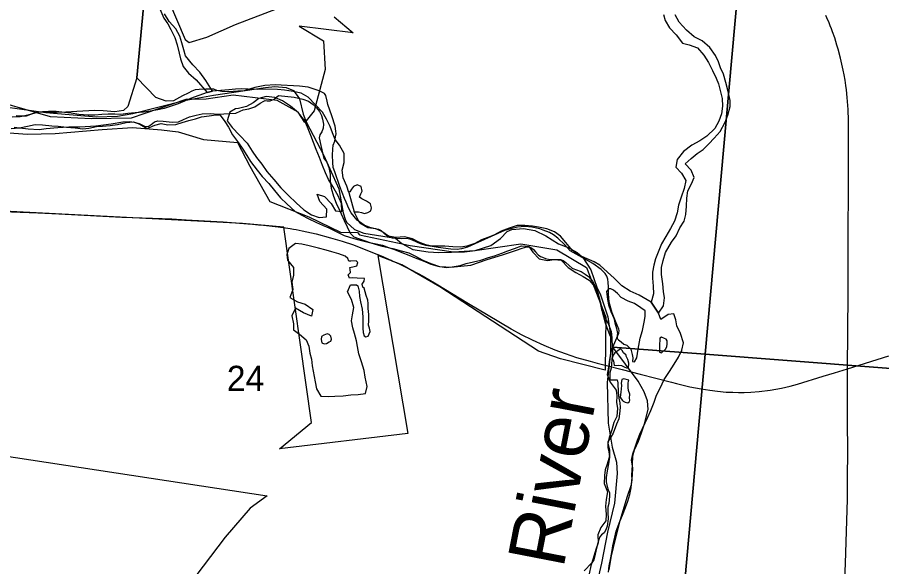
# Model space of a CAD drawing. Extents: x 0 to 680, y 0 to 440.
# Drawn here: x 526.34 to 551.69, y 223.99 to 240.11 of the extents above; entities that cross this region are included whole.
import ezdxf

# ---------------------------------------------------------------- set-up
doc = ezdxf.new("R2010")
doc.units = 0
for name, color, linetype in [('GM_X_Corporation', 7, 'Continuous'), ('GM_X_Major_River', 7, 'Continuous'), ('GM_X_Major_River_Text', 7, 'Continuous'), ('GM_X_Minor_Lake', 7, 'Continuous'), ('GM_X_Minor_River', 7, 'Continuous'), ('GM_X_Section', 7, 'Continuous'), ('GM_X_Section_Text', 7, 'Continuous'), ('GM_X_State_Route', 7, 'Continuous'), ('GM_X_Township', 7, 'Continuous')]:
    doc.layers.add(name, color=color, linetype=linetype)

msp = doc.modelspace()

# ---------------------------------------------------------------- linework, layer by layer
at = {"layer": 'GM_X_Corporation'}
for points in [[(528.952, 244.881), (531.256, 239.454), (531.377, 239.366), (531.898, 239.525), (532.739, 239.9), (533.936, 240.359)], [(535.627, 240.121), (536.19, 239.649), (534.599, 239.844), (535.317, 239.413), (535.361, 238.573), (535.038, 237.367), (534.767, 237.02), (534.573, 237.319), (533.954, 237.662), (532.665, 237.821), (531.872, 237.709), (531.281, 237.699), (529.678, 237.147), (528.51, 237.126), (527.31, 237.189), (525.138, 237.812)], [(525.457, 236.762), (526.63, 236.68), (527.447, 236.694), (528.82, 236.814), (529.719, 236.877), (530.564, 236.803), (531.058, 236.743), (531.795, 236.517), (532.793, 236.43), (533.158, 235.743), (533.737, 234.698), (534.89, 234.256), (535.817, 233.803), (536.31, 233.795), (536.373, 233.72), (537.855, 233.412), (539.123, 233.227), (539.75, 233.262), (541.1, 233.464), (542.159, 233.285), (543.027, 232.767), (543.593, 231.306), (543.571, 229.757), (542.262, 230.082), (541.624, 230.31), (538.731, 232.197), (537.61, 232.841), (536.911, 233.119), (537.789, 227.895), (534.028, 227.443), (534.966, 228.221), (534.152, 233.947), (532.94, 234.053), (525.179, 234.46)], [(525.247, 227.352), (533.664, 226.071), (533.168, 225.709), (532.431, 224.858), (531.575, 223.718)]]:
    msp.add_lwpolyline(points, dxfattribs=at)
at = {"layer": 'GM_X_Major_River'}
for p, q in [((532.064, 237.937), (531.904, 237.896)), ((536.062, 234.964), (536.213, 234.401)), ((545.139, 231.424), (544.929, 231.747))]:
    msp.add_line(p, q, dxfattribs=at)
for points in [[(531.904, 237.896), (531.412, 237.72), (531.244, 237.642), (531.056, 237.57), (530.881, 237.512), (530.646, 237.435), (530.459, 237.39), (530.231, 237.353), (530.037, 237.328), (529.789, 237.304), (529.582, 237.28), (529.368, 237.256), (529.194, 237.265), (529, 237.267), (528.813, 237.256), (528.606, 237.238), (528.412, 237.234), (528.145, 237.257), (527.911, 237.293), (527.724, 237.316), (527.477, 237.345), (527.25, 237.341), (527.076, 237.337), (526.902, 237.312), (526.641, 237.235), (526.419, 237.184), (526.185, 237.18)], [(536.062, 234.964), (536, 235.151), (535.896, 235.393), (535.865, 235.621), (535.921, 235.847), (535.924, 236.115), (535.787, 236.351), (535.662, 236.526), (535.577, 236.714), (535.512, 236.902), (535.408, 237.117), (535.283, 237.32), (535.079, 237.543), (534.868, 237.766), (534.662, 237.882), (534.428, 237.932), (534.175, 237.968), (533.968, 237.991), (533.547, 237.996), (533.38, 237.991), (533.106, 238.001), (532.919, 238.01), (532.738, 237.999), (532.538, 237.981), (532.064, 237.937)], [(535.585, 235.142), (535.461, 235.344), (535.376, 235.539), (535.285, 235.755), (535.194, 235.99), (535.097, 236.225), (535.026, 236.433), (534.941, 236.641), (534.844, 236.883), (534.766, 237.065), (534.581, 237.301), (534.35, 237.498), (534.111, 237.655), (533.892, 237.757), (533.631, 237.787), (533.423, 237.723), (533.248, 237.598), (533.053, 237.493), (532.818, 237.429)], [(532.818, 237.429), (532.738, 237.423), (532.57, 237.325), (532.493, 237.072), (532.638, 236.876), (532.856, 236.653), (533.074, 236.409), (533.225, 236.18), (533.35, 235.998), (533.508, 235.802), (533.652, 235.58), (533.863, 235.343), (534.068, 235.107), (534.292, 234.877), (534.517, 234.667), (534.742, 234.457), (534.967, 234.307), (535.187, 234.231), (535.401, 234.248), (535.41, 234.475), (535.212, 234.699), (535.128, 234.914), (535.348, 234.851), (535.539, 234.641), (535.664, 234.426), (535.851, 234.41), (535.84, 234.644), (535.749, 234.866), (535.585, 235.142)], [(526.155, 236.846), (526.396, 236.863), (526.637, 236.914), (526.858, 236.958), (527.078, 236.955), (527.345, 236.919), (527.532, 236.91), (527.779, 236.88), (528.033, 236.864), (528.253, 236.834), (528.434, 236.852), (528.655, 236.903), (528.836, 236.914), (529.063, 236.932), (529.271, 236.963), (529.525, 237.02), (529.746, 237.044), (529.926, 236.968), (530.145, 236.845), (530.367, 236.943), (530.554, 236.988), (530.754, 236.952), (530.988, 236.963), (531.17, 237.021), (531.364, 237.078), (531.565, 237.123), (531.74, 237.188), (531.96, 237.219), (532.161, 237.25), (532.285, 237.24)], [(532.285, 237.24), (532.426, 237.053), (532.525, 236.884), (532.649, 236.662), (532.82, 236.426), (532.945, 236.237), (533.063, 236.048), (533.174, 235.88), (533.372, 235.617), (533.517, 235.434), (533.715, 235.231), (533.879, 235.022), (534.051, 234.813), (534.236, 234.637), (534.487, 234.413), (534.68, 234.297), (534.866, 234.201), (535.112, 234.084), (535.291, 234.009), (535.471, 233.926), (535.65, 233.837), (535.922, 233.707), (536.202, 233.617), (536.389, 233.568), (536.669, 233.504), (536.862, 233.462), (537.042, 233.419), (537.222, 233.35), (537.395, 233.295), (537.614, 233.205), (537.82, 233.129), (538, 233.054), (538.239, 232.957), (538.466, 232.867), (538.665, 232.805), (538.912, 232.768), (539.086, 232.786), (539.327, 232.824), (539.502, 232.882), (539.71, 232.933), (539.931, 232.984), (540.159, 233.055), (540.333, 233.113), (540.541, 233.191), (540.723, 233.255), (540.917, 233.32), (541.125, 233.404), (541.339, 233.382), (541.457, 233.213), (541.642, 233.017), (541.882, 232.974), (542.083, 233.005), (542.29, 232.983), (542.488, 232.766), (542.714, 232.623), (542.926, 232.5), (543.105, 232.391), (543.277, 232.202), (543.355, 232.007), (543.425, 231.732), (543.469, 231.537), (543.534, 231.356), (543.665, 231.12), (543.749, 230.885), (543.773, 230.698), (543.777, 230.43), (543.734, 230.23), (543.706, 230.063), (543.67, 229.842), (543.634, 229.629), (543.725, 229.4), (543.896, 229.164), (543.92, 228.997), (543.911, 228.803), (543.936, 228.635), (543.92, 228.394), (543.831, 228.215), (543.768, 228.002), (543.692, 227.775), (543.656, 227.601), (543.701, 227.414), (543.705, 227.226), (543.636, 227), (543.574, 226.826), (543.552, 226.659), (543.549, 226.425), (543.64, 226.183), (543.604, 225.963), (543.581, 225.762), (543.605, 225.515), (543.596, 225.334), (543.453, 225.142), (543.364, 224.922), (543.374, 224.688), (543.305, 224.488), (543.222, 224.228), (543.152, 224.008), (543.103, 223.781)], [(536.213, 234.401), (536.245, 234.399), (536.345, 234.404), (536.425, 234.377), (536.518, 234.355), (536.612, 234.381), (536.7, 234.427), (536.727, 234.52), (536.689, 234.634), (536.576, 234.709), (536.436, 234.778), (536.37, 234.825), (536.411, 234.925), (536.446, 235.005), (536.421, 235.146), (536.301, 235.194), (536.193, 235.142), (536.139, 235.069), (536.091, 234.982), (536.062, 234.964)], [(544.929, 231.747), (544.57, 231.952), (544.311, 232.076), (544.066, 232.226), (543.841, 232.456), (543.643, 232.626), (543.424, 232.836), (543.252, 232.931), (543.046, 233.021), (542.873, 233.096), (542.621, 233.26), (542.423, 233.496), (542.265, 233.685), (542.093, 233.814), (541.866, 233.897), (541.62, 233.954), (541.446, 233.976), (541.219, 233.999), (540.999, 233.995), (540.757, 233.924), (540.522, 233.833), (540.307, 233.715), (540.139, 233.644), (539.951, 233.579), (539.756, 233.474), (539.521, 233.39), (539.347, 233.359), (539.107, 233.375), (538.873, 233.391), (538.692, 233.393), (538.492, 233.389), (538.319, 233.431), (538.112, 233.514), (537.926, 233.603), (537.693, 233.666), (537.439, 233.649), (537.225, 233.685), (537.027, 233.821), (536.847, 233.897), (536.614, 233.933), (536.381, 234.063), (536.213, 234.401)], [(544.752, 231.495), (544.626, 231.584), (544.44, 231.706), (544.254, 231.782), (544.042, 231.885), (543.936, 232.007), (543.817, 232.102), (543.744, 232.143), (543.677, 232.144), (543.616, 232.064), (543.646, 231.83), (543.671, 231.675), (543.743, 231.474), (543.827, 231.279), (543.859, 231.138), (543.91, 230.977), (543.935, 230.829), (543.928, 230.776), (543.927, 230.682), (543.967, 230.648), (544.046, 230.587), (544.126, 230.519)], [(544.126, 230.519), (544.212, 230.485), (544.331, 230.37), (544.369, 230.209), (544.388, 230.115), (544.38, 230.008), (544.433, 229.994), (544.509, 230.12), (544.545, 230.367), (544.602, 230.694), (544.672, 230.921), (544.729, 231.208), (544.75, 231.341), (544.752, 231.495)], [(544.389, 227.303), (544.451, 227.492), (544.526, 227.698), (544.595, 227.878), (544.829, 228.37), (544.911, 228.57), (545.008, 228.81), (545.084, 229.016), (545.186, 229.229), (545.31, 229.482), (545.459, 229.714), (545.596, 229.927), (545.725, 230.139), (545.828, 230.339), (545.877, 230.552), (545.787, 230.828), (545.676, 231.056), (545.651, 231.23), (545.593, 231.405), (545.426, 231.387), (545.204, 231.243), (545.139, 231.424)], [(545.177, 230.688), (545.167, 230.46), (545.165, 230.286), (545.225, 230.259), (545.347, 230.371)], [(545.347, 230.371), (545.388, 230.438), (545.389, 230.531), (545.39, 230.618), (545.364, 230.665), (545.311, 230.686), (545.231, 230.72), (545.177, 230.688)], [(544.189, 230.198), (544.109, 230.259), (544.07, 230.333), (544.024, 230.38), (543.943, 230.321), (543.862, 230.262), (543.808, 230.189), (543.78, 230.109), (543.819, 230.028), (543.844, 229.894)], [(543.844, 229.894), (543.958, 229.899), (544.051, 229.891), (544.151, 229.843), (544.204, 229.823), (544.264, 229.815), (544.273, 229.962), (544.24, 230.063), (544.195, 230.164), (544.189, 230.198)], [(544.267, 229.461), (544.127, 229.496), (544.06, 229.483), (544.045, 229.376), (544.051, 229.303), (544.043, 229.203), (544.035, 229.109), (544.02, 228.962)], [(544.02, 228.962), (544.04, 228.915), (544.086, 228.861), (544.106, 228.841), (544.165, 228.813), (544.245, 228.792), (544.286, 228.832), (544.3, 228.878), (544.287, 228.932), (544.302, 229.052), (544.263, 229.153), (544.251, 229.247), (544.252, 229.381), (544.267, 229.461)], [(543.672, 223.828), (543.694, 224.015), (543.736, 224.202), (543.772, 224.402), (543.801, 224.596), (543.858, 224.856), (543.9, 225.029), (543.989, 225.262), (544.107, 225.549), (544.175, 225.722), (544.238, 225.909), (544.3, 226.102), (544.336, 226.302), (544.359, 226.509), (544.381, 226.676), (544.383, 226.89), (544.346, 227.112), (544.389, 227.303)]]:
    msp.add_lwpolyline(points, dxfattribs=at)
at = {"layer": 'GM_X_Minor_Lake'}
for points in [[(536.028, 233.03), (535.949, 233.098), (535.762, 233.167), (535.563, 233.23), (535.389, 233.278), (535.169, 233.335), (534.896, 233.405), (534.676, 233.447), (534.496, 233.47), (534.3, 233.325), (534.245, 233.151), (534.263, 232.977), (534.434, 232.768), (534.438, 232.54), (534.382, 232.34), (534.42, 232.119), (534.33, 231.886), (534.556, 231.763), (534.782, 231.687), (535.001, 231.537), (534.959, 231.337), (534.726, 231.44), (534.494, 231.57), (534.384, 231.35), (534.435, 231.116), (534.433, 230.935), (534.612, 230.806), (534.81, 230.643), (534.881, 230.455), (534.912, 230.254), (534.964, 230.079), (534.981, 229.878), (535.069, 229.409), (535.114, 229.201), (535.238, 228.992), (535.472, 228.983), (535.646, 228.994), (535.893, 229.005), (536.114, 229.029), (536.328, 229.04), (536.543, 229.07), (536.598, 229.271), (536.535, 229.552), (536.51, 229.747), (536.427, 229.995), (536.356, 230.237), (536.312, 230.451), (536.28, 230.619), (536.229, 230.827), (536.178, 230.995), (536.14, 231.203), (536.169, 231.376), (536.205, 231.596), (536.141, 231.831), (536.016, 232.054), (536.106, 232.26), (536.28, 232.258)], [(536.28, 232.258), (536.319, 232.224), (536.358, 232.07), (536.369, 231.916), (536.401, 231.755), (536.452, 231.54), (536.469, 231.319), (536.467, 231.145), (536.472, 230.985), (536.477, 230.857), (536.509, 230.757), (536.556, 230.736), (536.623, 230.749), (536.684, 230.888), (536.665, 230.982), (536.64, 231.07), (536.641, 231.197), (536.644, 231.391), (536.626, 231.558), (536.621, 231.712), (536.615, 231.812), (536.57, 231.94), (536.538, 232.054), (536.506, 232.155), (536.466, 232.189), (536.454, 232.276), (536.508, 232.362), (536.516, 232.442), (536.302, 232.452), (536.168, 232.46), (536.075, 232.454), (536.042, 232.548), (536.103, 232.621), (536.098, 232.708), (536.092, 232.762), (536.219, 232.794), (536.293, 232.813), (536.321, 232.913), (536.275, 232.96), (536.121, 232.949), (536.054, 232.956), (536.028, 233.03)], [(535.42, 230.823), (535.326, 230.777), (535.252, 230.738), (535.245, 230.651), (535.263, 230.551), (535.337, 230.523), (535.404, 230.536), (535.478, 230.582)], [(535.478, 230.582), (535.531, 230.608), (535.552, 230.661), (535.533, 230.748), (535.48, 230.802), (535.42, 230.823)]]:
    msp.add_lwpolyline(points, dxfattribs=at)
at = {"layer": 'GM_X_Minor_River'}
for p, q in [((531.904, 237.896), (532.064, 237.937)), ((544.929, 231.747), (545.139, 231.424))]:
    msp.add_line(p, q, dxfattribs=at)
for points in [[(530.514, 240.352), (530.631, 240.083), (530.749, 239.915), (530.841, 239.747), (530.952, 239.518), (531.023, 239.303), (531.087, 239.055), (531.125, 238.887), (531.196, 238.666), (531.354, 238.463), (531.585, 238.273)], [(531.215, 239.154), (531.164, 239.355), (531.106, 239.549), (530.981, 239.765), (530.79, 239.988), (530.652, 240.21)], [(545.282, 240.191), (545.334, 240.016), (545.458, 239.801), (545.656, 239.591), (545.847, 239.348), (546.041, 239.299), (546.287, 239.209), (546.471, 238.993), (546.603, 238.784), (546.727, 238.542), (546.831, 238.32), (546.903, 238.152), (546.96, 237.924), (547.004, 237.729), (547.015, 237.502), (546.992, 237.275), (546.91, 237.062), (546.787, 236.849), (546.557, 236.624), (546.348, 236.486), (546.119, 236.355), (545.877, 236.171), (545.687, 235.939), (545.644, 235.705), (545.816, 235.53), (545.94, 235.314), (545.897, 235.08), (545.807, 234.827), (545.724, 234.594), (545.688, 234.367), (545.612, 234.127), (545.496, 233.908), (545.359, 233.675), (545.23, 233.463), (545.147, 233.263), (545.051, 233.017), (545.002, 232.837), (544.959, 232.63), (544.964, 232.449), (544.988, 232.222), (544.992, 231.994), (544.929, 231.747)], [(545.139, 231.424), (545.282, 231.643), (545.311, 231.877), (545.287, 232.064), (545.269, 232.285), (545.232, 232.56), (545.228, 232.767), (545.277, 232.974), (545.347, 233.207), (545.524, 233.506), (545.654, 233.699), (545.77, 233.925), (545.893, 234.124), (545.942, 234.317), (545.958, 234.565), (545.974, 234.805), (546.003, 235.012), (546.106, 235.218), (546.188, 235.405), (546.097, 235.62), (545.919, 235.803), (546.095, 235.968), (546.27, 236.106), (546.445, 236.231), (546.614, 236.39), (546.777, 236.562), (546.953, 236.753), (547.09, 237.033), (547.172, 237.239), (547.242, 237.492), (547.244, 237.666), (547.187, 237.934), (547.117, 238.196), (547.046, 238.438), (546.962, 238.626), (546.897, 238.801), (546.812, 238.989), (546.641, 239.218), (546.416, 239.415), (546.19, 239.538), (545.959, 239.728), (545.741, 239.965), (545.63, 240.18)], [(532.064, 237.937), (531.866, 238.256), (531.688, 238.493), (531.484, 238.716), (531.273, 238.979), (531.215, 239.154)], [(531.585, 238.273), (531.904, 237.896)]]:
    msp.add_lwpolyline(points, dxfattribs=at)
at = {"layer": 'GM_X_Section'}
for points in [[(520.061, 250.164), (530.87, 249.227), (529.844, 238.334), (529.582, 237.491), (529.453, 237.373), (529.198, 237.338), (528.858, 237.364), (528.605, 237.376), (528.084, 237.339), (527.756, 237.325), (527.222, 237.308), (526.995, 237.319), (526.875, 237.301), (526.72, 237.251), (526.599, 237.206), (526.472, 237.202), (526.299, 237.212)], [(548.083, 247.75), (546.506, 230.219), (543.8, 230.43), (543.974, 230.84), (543.982, 230.914), (543.976, 230.954), (543.881, 231.189), (543.785, 231.438), (543.691, 231.747), (543.676, 231.994), (543.673, 232.201), (543.668, 232.328), (543.65, 232.428), (543.625, 232.516), (543.573, 232.59), (543.455, 232.712), (543.218, 232.884), (542.809, 233.112), (542.551, 233.256), (542.388, 233.426), (542.191, 233.624), (542.059, 233.726), (541.941, 233.795), (541.755, 233.865), (541.662, 233.901), (541.423, 233.952), (541.216, 233.969), (541.002, 233.946), (540.734, 233.885), (540.62, 233.847), (540.034, 233.591), (539.758, 233.462), (539.536, 233.366), (539.362, 233.31), (539.235, 233.292), (539.054, 233.302), (538.682, 233.356), (538.316, 233.416), (538.156, 233.459), (537.925, 233.57), (537.845, 233.598), (537.739, 233.62), (537.599, 233.61), (537.459, 233.619), (537.339, 233.628), (537.193, 233.684), (537.107, 233.752), (537.016, 233.841), (536.936, 233.876), (536.83, 233.898), (536.67, 233.941), (536.511, 234.004), (536.307, 234.154), (536.124, 234.365), (536.06, 234.499), (535.983, 234.681), (535.932, 234.795), (535.798, 235.145), (535.646, 235.575), (535.602, 235.703), (535.585, 235.843), (535.575, 236.057), (535.585, 236.237), (535.601, 236.357), (535.65, 236.476), (535.665, 236.596), (535.687, 236.689), (535.682, 236.769), (535.658, 236.916), (535.557, 237.219), (535.443, 237.548), (535.425, 237.642), (535.388, 237.816), (535.349, 237.87), (535.19, 237.946), (534.985, 238.017), (534.865, 238.059), (534.612, 238.084), (533.899, 238.124), (533.598, 238.103), (533.303, 238.049), (532.988, 237.954), (532.801, 237.944), (532.527, 237.923), (532.333, 237.927), (532.187, 237.956), (532.101, 237.998), (532.021, 237.999), (531.86, 237.995), (531.667, 237.986), (531.553, 237.974), (531.452, 237.936), (531.351, 237.878), (531.176, 237.801), (530.92, 237.653), (530.699, 237.643), (530.401, 237.749), (529.844, 238.334), (530.87, 249.227)], [(526.246, 236.879), (526.659, 236.838), (526.979, 236.819), (527.187, 236.848), (527.528, 236.875), (527.848, 236.896), (528.169, 236.89), (528.636, 236.921), (529.091, 236.979), (529.433, 237.04), (529.633, 237.049), (529.76, 237.034), (529.913, 236.991), (530.065, 236.908), (530.178, 236.906), (530.266, 236.957), (530.361, 237.036), (530.461, 237.067), (530.615, 237.064), (530.881, 237.026), (531.068, 237.036), (531.21, 237.107), (531.385, 237.19), (531.579, 237.24), (531.753, 237.277), (532.007, 237.285), (532.214, 237.261), (532.742, 237.298), (532.87, 237.356), (532.964, 237.394), (533.124, 237.418), (533.306, 237.481), (533.455, 237.592), (533.563, 237.65), (533.603, 237.669), (533.663, 237.655), (533.75, 237.653), (533.864, 237.704), (534, 237.809), (534.453, 237.76), (534.712, 237.702), (534.878, 237.645), (535.009, 237.549), (535.114, 237.454), (535.199, 237.339), (535.257, 237.224), (535.288, 237.117), (535.312, 236.97), (535.31, 236.85), (535.268, 236.744), (535.206, 236.658), (535.184, 236.572), (535.234, 236.35), (535.327, 235.968), (535.405, 235.873), (535.475, 235.698), (535.512, 235.504), (535.508, 235.304), (535.544, 235.09), (535.606, 234.862), (535.689, 234.653), (535.792, 234.424), (535.92, 234.142), (536.093, 233.771), (536.205, 233.669), (536.344, 233.613), (536.702, 233.493), (536.994, 233.401), (537.213, 233.35), (537.353, 233.327), (537.592, 233.256), (537.818, 233.192), (537.996, 233.108), (538.227, 232.977), (538.466, 232.879), (538.718, 232.794), (538.905, 232.784), (539.051, 232.775), (539.345, 232.803), (539.633, 232.837), (540.117, 233.002), (540.56, 233.14), (540.976, 233.279), (541.144, 233.336), (541.278, 233.374), (541.365, 233.359), (541.418, 233.338), (541.477, 233.297), (541.529, 233.222), (541.615, 233.141), (541.68, 233.086), (541.733, 233.072), (541.826, 233.03), (541.952, 233.001), (542.139, 232.997), (542.266, 233.001), (542.345, 232.967), (542.425, 232.912), (542.516, 232.823), (542.608, 232.748), (542.708, 232.706), (542.867, 232.65), (542.986, 232.574), (543.084, 232.499), (543.202, 232.363), (543.286, 232.222), (543.362, 232.02), (543.468, 231.617), (543.492, 231.477), (543.579, 231.141), (543.681, 230.846), (543.751, 230.678), (543.8, 230.43), (543.748, 229.81), (543.712, 229.671), (543.715, 229.47), (543.929, 229.466), (543.947, 229.379), (543.955, 229.099), (543.972, 228.931), (544.009, 228.797), (544.013, 228.657), (543.997, 228.477), (543.974, 228.324), (543.911, 228.172), (543.813, 227.907), (543.744, 227.788), (543.682, 227.702), (543.654, 227.649), (543.653, 227.569), (543.658, 227.476), (543.682, 227.355), (543.699, 227.201), (543.675, 227.001), (543.632, 226.795), (543.601, 226.602), (543.605, 226.475), (543.63, 226.341), (543.668, 226.241), (543.7, 226.16), (543.704, 226.053), (543.687, 225.846), (543.658, 225.734), (543.655, 225.573), (543.665, 225.393), (543.635, 225.18), (543.599, 225.067), (543.544, 224.981), (543.47, 224.923), (543.422, 224.864), (543.387, 224.784), (543.336, 224.572), (543.285, 224.352), (543.242, 224.193), (543.187, 224.1), (542.956, 223.864)], [(543.697, 223.891), (543.765, 224.303), (543.881, 224.795), (544.025, 225.373), (544.218, 226.023), (544.345, 226.402), (544.367, 226.535), (544.357, 226.668), (544.376, 226.962), (544.387, 227.242), (544.437, 227.414), (544.556, 227.666), (544.64, 227.911), (544.732, 228.183), (544.84, 228.602), (544.818, 228.849), (544.716, 229.118), (544.542, 229.428), (543.8, 230.43), (546.506, 230.219), (544.944, 212.754)]]:
    msp.add_lwpolyline(points, dxfattribs=at)
for points in [[(548.083, 247.75), (548.455, 247.703), (565.735, 246.238), (564.105, 228.859), (546.506, 230.219)], [(546.506, 230.219), (564.105, 228.859), (562.559, 211.286), (544.944, 212.754)]]:
    msp.add_lwpolyline(points, close=True, dxfattribs=at)
at = {"layer": 'GM_X_State_Route'}
for points in [[(550.7, 231.997), (550.703, 232.305), (550.7, 233.043), (550.701, 233.272), (550.706, 233.809), (550.711, 235.024), (550.715, 235.977), (550.713, 237.083), (550.702, 237.401), (550.677, 237.751), (550.651, 237.98), (550.636, 238.105), (550.612, 238.262), (550.585, 238.422), (550.558, 238.558), (550.521, 238.728), (550.477, 238.906), (550.408, 239.17), (550.372, 239.293), (550.308, 239.5), (550.245, 239.677), (550.212, 239.765), (550.177, 239.857), (550.142, 239.943), (550.078, 240.091), (550.049, 240.159)], [(525.301, 234.445), (526.161, 234.402), (526.937, 234.366)], [(526.937, 234.366), (527.551, 234.338), (529.4, 234.247), (530.303, 234.215), (530.872, 234.191), (531.289, 234.166), (532.37, 234.106), (532.734, 234.079), (533.093, 234.051), (533.231, 234.038), (533.412, 234.02), (533.553, 234.007), (533.984, 233.962)], [(533.984, 233.962), (534.197, 233.934), (534.336, 233.913), (534.438, 233.893)], [(534.438, 233.893), (534.515, 233.878), (534.692, 233.844), (535.099, 233.751), (535.525, 233.641), (535.862, 233.541), (536.195, 233.426), (536.707, 233.229), (537.06, 233.086), (537.242, 233.003)], [(537.242, 233.003), (537.295, 232.979), (537.348, 232.954), (537.535, 232.871), (537.888, 232.695), (538.237, 232.51), (538.617, 232.29), (538.889, 232.124)], [(538.889, 232.124), (539.57, 231.71), (540.14, 231.363), (540.819, 230.966), (540.829, 230.96), (541.116, 230.802), (541.438, 230.64), (541.776, 230.487), (542.098, 230.353), (542.405, 230.238), (542.736, 230.129), (543.135, 230.015), (543.339, 229.961)], [(550.682, 229.793), (550.7, 231.997)], [(543.339, 229.961), (543.611, 229.889)], [(550.682, 229.793), (551.894, 230.176)], [(543.611, 229.889), (544.071, 229.773), (544.599, 229.638), (545.52, 229.402)], [(545.52, 229.402), (545.668, 229.364), (546.061, 229.269), (546.387, 229.204), (546.644, 229.162), (546.87, 229.135), (547.128, 229.111), (547.321, 229.104), (547.49, 229.101), (547.656, 229.101), (547.851, 229.111), (548.087, 229.128), (548.411, 229.171), (548.585, 229.199), (548.748, 229.229), (548.999, 229.287), (549.219, 229.347), (549.969, 229.577), (550.298, 229.677), (550.682, 229.793)], [(550.688, 227.097), (550.689, 227.383), (550.686, 228.237), (550.682, 229.793)], [(550.588, 223.116), (550.624, 224.092), (550.684, 225.961), (550.686, 226.311), (550.686, 226.738), (550.687, 226.869), (550.688, 227.097)]]:
    msp.add_lwpolyline(points, dxfattribs=at)
at = {"layer": 'GM_X_Township'}
for points in [[(525.201, 237.59), (527.172, 237.309), (528.663, 237.188), (529.279, 237.207), (529.728, 237.288), (531.226, 237.663), (532.085, 237.825), (533.615, 238.052), (533.889, 238.075), (534.224, 238.044), (534.437, 237.961), (534.608, 237.717), (534.722, 237.267), (534.812, 237.039), (535.328, 236.048), (535.763, 235.078), (535.894, 234.366), (535.964, 234.151), (536.004, 234.084), (536.222, 233.88), (536.502, 233.776), (537.423, 233.623), (537.609, 233.473), (537.934, 233.295), (538.388, 233.222), (538.696, 233.204), (539.453, 233.227), (539.768, 233.263), (540.225, 233.411), (540.502, 233.615), (540.706, 233.82), (540.841, 233.885), (541.176, 233.907), (541.516, 233.849), (541.836, 233.698), (542.207, 233.458), (542.494, 233.354), (542.753, 233.21), (542.925, 233.06), (543.154, 232.696), (543.334, 232.191), (543.438, 231.962), (543.651, 231.323), (543.73, 230.78), (543.73, 230.258), (543.631, 229.395), (543.661, 228.203), (543.785, 227.498), (543.906, 227.055), (543.929, 226.726), (543.85, 225.85), (543.644, 224.996), (543.47, 224.094), (542.908, 221.677)], [(525.201, 237.59), (527.172, 237.309), (528.663, 237.188), (529.279, 237.207), (529.728, 237.288), (531.226, 237.663), (532.085, 237.825), (533.615, 238.052), (533.889, 238.075), (534.224, 238.044), (534.437, 237.961), (534.608, 237.717), (534.722, 237.267), (534.812, 237.039), (535.328, 236.048), (535.763, 235.078), (535.894, 234.366), (535.964, 234.151), (536.004, 234.084), (536.222, 233.88), (536.502, 233.776), (537.423, 233.623), (537.609, 233.473), (537.934, 233.295), (538.388, 233.222), (538.696, 233.204), (539.453, 233.227), (539.768, 233.263), (540.225, 233.411), (540.502, 233.615), (540.706, 233.82), (540.841, 233.885), (541.176, 233.907), (541.516, 233.849), (541.836, 233.698), (542.207, 233.458), (542.494, 233.354), (542.753, 233.21), (542.925, 233.06), (543.154, 232.696), (543.334, 232.191), (543.438, 231.962), (543.651, 231.323), (543.73, 230.78), (543.73, 230.258), (543.669, 229.732), (543.631, 229.395), (543.661, 228.203), (543.785, 227.498), (543.906, 227.055), (543.929, 226.726), (543.85, 225.85), (543.644, 224.996), (543.47, 224.094), (542.908, 221.677)]]:
    msp.add_lwpolyline(points, dxfattribs=at)

# ---------------------------------------------------------------- texts
at = {"layer": 'GM_X_Major_River_Text'}
msp.add_text('River', height=1.6692, rotation=78.9996, dxfattribs=at).set_placement((542.345, 223.904))
at = {"layer": 'GM_X_Section_Text'}
msp.add_text('24', height=0.7377, rotation=0, dxfattribs=at).set_placement((532.481, 229.144))

doc.saveas('drawing.dxf')
